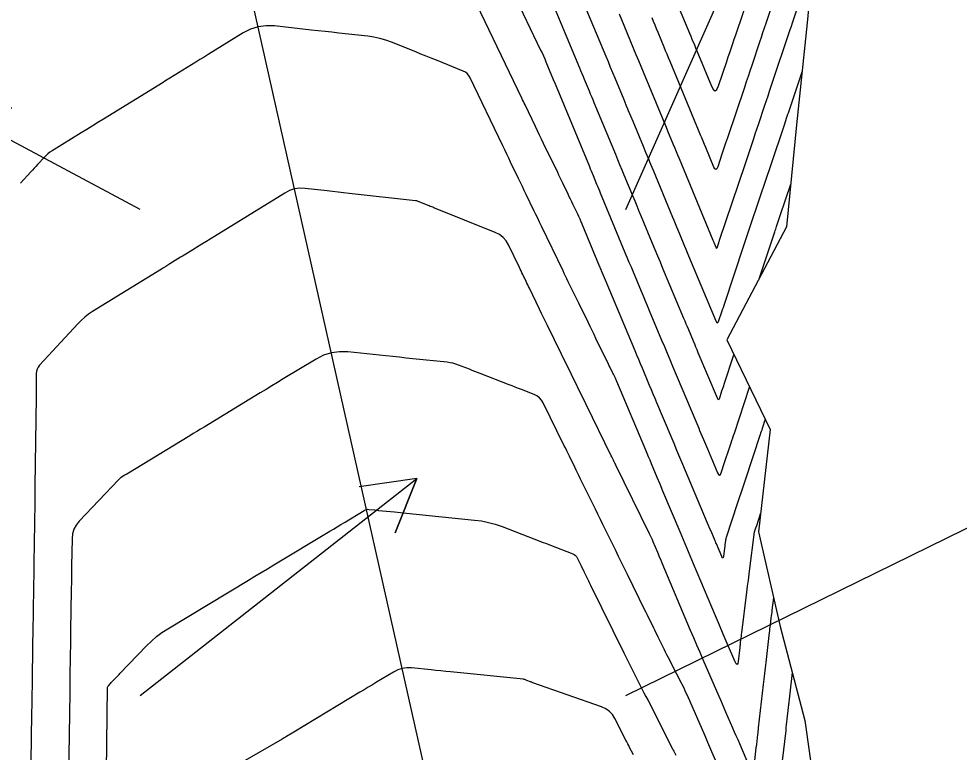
# Model space of a CAD drawing. Extents: x 954385 to 988206, y 1868364 to 1924553.
# Drawn here: x 957994.6 to 958091.4, y 1918863.1 to 1918938.6 of the extents above; entities that cross this region are included whole.
import ezdxf

# ---------------------------------------------------------------- set-up
doc = ezdxf.new("R2010")
doc.units = 0
for name, color, linetype in [('24', 7, 'Continuous'), ('26', 7, 'Continuous'), ('6', 7, 'Continuous'), ('7', 7, 'Continuous'), ('Default', 7, 'Continuous')]:
    doc.layers.add(name, color=color, linetype=linetype)

msp = doc.modelspace()

# ---------------------------------------------------------------- linework, layer by layer
at = {"layer": '24'}
msp.add_lwpolyline([(958043.229, 1919074.315), (958044.113, 1919064.265), (958045.957, 1919054.43), (958048.102, 1919044.662), (958051.569, 1919035.192), (958052.585, 1919032.345), (958055.623, 1919025.853), (958059.882, 1919016.56), (958065.218, 1919007.508), (958071.388, 1918998.644), (958077.229, 1918989.707), (958076.971, 1918979.4), (958077.104, 1918969.181), (958077.533, 1918959.028), (958076.799, 1918948.615), (958075.804, 1918938.143), (958074.703, 1918927.647), (958073.673, 1918917.168), (958067.511, 1918905.536), (958071.985, 1918896.291), (958070.768, 1918885.769), (958073.006, 1918876.023), (958075.561, 1918866.348), (958076.96, 1918856.413)], dxfattribs=at)
at = {"layer": '26'}
for points in [[(958057.131, 1918918.928), (958088.179, 1918988.965), (958088.816, 1918982.999), (958088.179, 1918988.965), (958083.33, 1918985.431)], [(958007.131, 1918918.928), (957987.907, 1918929.179), (957993.904, 1918929.381), (957987.907, 1918929.179), (957991.081, 1918924.086)], [(958057.131, 1918868.928), (958115.889, 1918897.726), (958112.544, 1918892.745), (958115.889, 1918897.726), (958109.903, 1918898.133)], [(958007.131, 1918868.928), (958035.606, 1918891.24), (958033.366, 1918885.674), (958035.606, 1918891.24), (958029.665, 1918890.397)]]:
    msp.add_lwpolyline(points, dxfattribs=at)
at = {"layer": '6'}
for points in [[(958071.475, 1918897.345), (958071.161, 1918896.398), (958071.109, 1918896.241), (958071.057, 1918896.083), (958071.005, 1918895.925), (958070.953, 1918895.767), (958069.399, 1918891.069), (958069.198, 1918890.464), (958068.998, 1918889.858), (958068.798, 1918889.252), (958068.597, 1918888.646), (958067.454, 1918885.19), (958067.427, 1918885.101), (958067.404, 1918885.01), (958067.386, 1918884.919), (958067.372, 1918884.826), (958067.325, 1918884.454), (958067.301, 1918884.268), (958067.278, 1918884.082), (958067.173, 1918883.244), (958067.146, 1918883.115), (958067.107, 1918883.068), (958067.058, 1918883.103), (958066.996, 1918883.22), (958066.446, 1918884.526), (958066.394, 1918884.651), (958066.341, 1918884.776), (958066.288, 1918884.901), (958066.236, 1918885.025), (958065.867, 1918885.9), (958065.814, 1918886.024), (958063.003, 1918892.688), (958062.697, 1918893.413), (958062.391, 1918894.138), (958062.086, 1918894.864), (958061.78, 1918895.589), (958060.322, 1918899.052), (958060.135, 1918899.497), (958059.947, 1918899.942), (958059.76, 1918900.387), (958059.573, 1918900.832), (958058.823, 1918902.612), (958058.635, 1918903.057), (958058.448, 1918903.502), (958058.261, 1918903.948), (958058.074, 1918904.393), (958055.017, 1918911.681), (958054.918, 1918911.919), (958054.818, 1918912.156), (958054.619, 1918912.632), (958054.569, 1918912.75), (958054.52, 1918912.869), (958054.47, 1918912.988), (958054.421, 1918913.107), (958052.633, 1918917.419), (958052.522, 1918917.681), (958052.407, 1918917.942), (958052.289, 1918918.201), (958052.167, 1918918.459), (958051.673, 1918919.485), (958051.55, 1918919.742), (958051.426, 1918919.998), (958051.303, 1918920.255), (958051.179, 1918920.511), (958050.635, 1918921.64), (958050.503, 1918921.913), (958050.371, 1918922.187), (958050.239, 1918922.46), (958050.107, 1918922.734), (958048.662, 1918925.731), (958048.454, 1918926.164), (958048.245, 1918926.596), (958048.037, 1918927.029), (958047.829, 1918927.461), (958046.745, 1918929.711), (958046.662, 1918929.884), (958046.579, 1918930.056), (958046.496, 1918930.229), (958046.412, 1918930.401), (958041.769, 1918940.035)], [(958072.334, 1918940.458), (958071.532, 1918938.068), (958071.372, 1918937.59), (958071.211, 1918937.112), (958071.051, 1918936.635), (958070.891, 1918936.157), (958070.08, 1918933.742), (958069.892, 1918933.181), (958069.703, 1918932.619), (958069.515, 1918932.057), (958069.326, 1918931.496), (958067.585, 1918926.308), (958067.397, 1918925.749), (958067.022, 1918924.63), (958066.582, 1918923.319), (958066.491, 1918923.119), (958066.395, 1918923.051), (958066.294, 1918923.113), (958066.19, 1918923.305), (958065.348, 1918925.333), (958065.226, 1918925.628), (958064.941, 1918926.315), (958064.859, 1918926.512), (958061.688, 1918934.156), (958061.532, 1918934.531), (958061.377, 1918934.906), (958061.221, 1918935.28), (958061.066, 1918935.655), (958060.443, 1918937.155), (958060.288, 1918937.53), (958060.132, 1918937.905), (958059.977, 1918938.279), (958059.821, 1918938.654)], [(958057.906, 1918862.811), (958057.517, 1918863.574), (958057.419, 1918863.765), (958057.322, 1918863.956), (958057.225, 1918864.147), (958057.128, 1918864.338), (958055.994, 1918866.562), (958055.743, 1918866.962), (958055.432, 1918867.294), (958055.062, 1918867.558), (958054.632, 1918867.753), (958047.559, 1918870.238), (958047.495, 1918870.261), (958047.43, 1918870.284), (958047.366, 1918870.308), (958047.302, 1918870.333), (958046.918, 1918870.48), (958046.713, 1918870.559), (958046.679, 1918870.571), (958046.644, 1918870.581), (958046.608, 1918870.588), (958046.572, 1918870.593), (958039.079, 1918871.353), (958038.577, 1918871.404), (958038.075, 1918871.454), (958037.573, 1918871.505), (958037.071, 1918871.556), (958035.063, 1918871.759), (958034.57, 1918871.771), (958034.095, 1918871.706), (958033.637, 1918871.562), (958033.196, 1918871.34), (958031.468, 1918870.299), (958031.036, 1918870.038), (958030.604, 1918869.778), (958030.172, 1918869.517), (958029.74, 1918869.257), (958022.956, 1918865.167), (958022.775, 1918865.058), (958022.189, 1918864.705), (958022.076, 1918864.637), (958021.962, 1918864.57), (958021.849, 1918864.503), (958021.735, 1918864.437), (958013.157, 1918859.484)]]:
    msp.add_lwpolyline(points, dxfattribs=at)
at = {"layer": '7'}
for points in [[(958060.736, 1918944.161), (958063.674, 1918937.08), (958063.8, 1918936.776), (958063.926, 1918936.473), (958064.178, 1918935.866), (958064.304, 1918935.562), (958064.43, 1918935.259), (958065.936, 1918931.627), (958066.133, 1918931.265), (958066.321, 1918931.149), (958066.501, 1918931.278), (958066.672, 1918931.653), (958067.521, 1918934.182), (958067.674, 1918934.637), (958067.826, 1918935.092), (958068.132, 1918936.001), (958068.284, 1918936.456), (958068.437, 1918936.91), (958069.981, 1918941.509)], [(958045.473, 1918941.323), (958048.354, 1918935.349), (958048.497, 1918935.047), (958048.636, 1918934.744), (958048.77, 1918934.438), (958048.9, 1918934.13), (958049.652, 1918932.318), (958049.833, 1918931.883), (958053.371, 1918923.353), (958053.465, 1918923.128), (958053.558, 1918922.902), (958053.652, 1918922.677), (958053.746, 1918922.451), (958054.12, 1918921.549), (958054.214, 1918921.323), (958054.307, 1918921.098), (958054.401, 1918920.872), (958054.494, 1918920.647), (958057.034, 1918914.523), (958057.241, 1918914.025), (958057.448, 1918913.527), (958057.656, 1918913.029), (958057.864, 1918912.532), (958058.698, 1918910.542), (958058.906, 1918910.045), (958059.115, 1918909.548), (958059.323, 1918909.051), (958059.532, 1918908.553), (958060.81, 1918905.506), (958061.092, 1918904.833), (958061.375, 1918904.159), (958061.659, 1918903.486), (958061.942, 1918902.813), (958064.328, 1918897.148), (958064.427, 1918896.913), (958064.526, 1918896.678), (958064.625, 1918896.443), (958064.724, 1918896.207), (958065.121, 1918895.266), (958065.22, 1918895.031), (958065.319, 1918894.796), (958065.418, 1918894.56), (958065.517, 1918894.325), (958066.565, 1918891.84), (958066.669, 1918891.653), (958066.767, 1918891.593), (958066.86, 1918891.661), (958066.948, 1918891.856), (958067.295, 1918892.903), (958067.462, 1918893.407), (958067.628, 1918893.912), (958067.962, 1918894.921), (958068.046, 1918895.174), (958068.129, 1918895.426), (958068.213, 1918895.679), (958068.296, 1918895.931), (958069.866, 1918900.669)], [(958049.235, 1918941.034), (958052.348, 1918933.531), (958052.472, 1918933.233), (958052.596, 1918932.935), (958052.719, 1918932.637), (958052.843, 1918932.339), (958053.338, 1918931.147), (958053.462, 1918930.848), (958053.585, 1918930.55), (958053.709, 1918930.252), (958053.833, 1918929.954), (958056.043, 1918924.625), (958056.265, 1918924.092), (958056.486, 1918923.559), (958056.707, 1918923.026), (958056.928, 1918922.493), (958057.812, 1918920.362), (958058.033, 1918919.829), (958058.254, 1918919.297), (958058.475, 1918918.764), (958058.696, 1918918.231), (958059.844, 1918915.462), (958060.11, 1918914.823), (958060.376, 1918914.184), (958060.642, 1918913.545), (958060.91, 1918912.907), (958063.064, 1918907.768), (958063.188, 1918907.472), (958063.311, 1918907.177), (958063.435, 1918906.882), (958063.559, 1918906.587), (958064.054, 1918905.406), (958064.178, 1918905.111), (958064.302, 1918904.816), (958064.426, 1918904.521), (958064.55, 1918904.226), (958066.523, 1918899.543), (958066.594, 1918899.414), (958066.662, 1918899.373), (958066.726, 1918899.419), (958066.786, 1918899.553), (958067.022, 1918900.265), (958067.081, 1918900.442), (958067.14, 1918900.62), (958067.199, 1918900.798), (958067.258, 1918900.976), (958068.257, 1918903.994)], [(958053.088, 1918939.46), (958055.061, 1918934.705), (958055.292, 1918934.149), (958055.523, 1918933.592), (958055.754, 1918933.035), (958055.985, 1918932.479), (958056.908, 1918930.252), (958057.139, 1918929.695), (958057.37, 1918929.139), (958057.601, 1918928.582), (958057.832, 1918928.025), (958058.902, 1918925.446), (958059.157, 1918924.831), (958059.413, 1918924.216), (958059.668, 1918923.6), (958059.923, 1918922.985), (958061.926, 1918918.159), (958062.063, 1918917.827), (958062.201, 1918917.495), (958062.339, 1918917.163), (958062.476, 1918916.832), (958063.027, 1918915.504), (958063.165, 1918915.172), (958063.303, 1918914.841), (958063.441, 1918914.509), (958063.58, 1918914.178), (958066.381, 1918907.495), (958066.471, 1918907.332), (958066.556, 1918907.28), (958066.637, 1918907.338), (958066.714, 1918907.508), (958067.014, 1918908.408), (958067.089, 1918908.633), (958067.164, 1918908.857), (958067.239, 1918909.082), (958067.313, 1918909.307), (958069.286, 1918915.24), (958069.456, 1918915.75), (958069.626, 1918916.259), (958069.796, 1918916.769), (958069.967, 1918917.278), (958070.821, 1918919.824), (958071.163, 1918920.842), (958071.334, 1918921.351), (958073.241, 1918927.032), (958073.449, 1918927.652), (958073.709, 1918928.428), (958073.814, 1918928.738), (958073.866, 1918928.894), (958075.274, 1918933.089)], [(958074.662, 1918939.329), (958074.255, 1918938.116), (958074.139, 1918937.769), (958074.022, 1918937.423), (958072.061, 1918931.58), (958071.897, 1918931.091), (958071.732, 1918930.601), (958071.568, 1918930.112), (958071.404, 1918929.622), (958070.747, 1918927.664), (958070.582, 1918927.175), (958070.418, 1918926.685), (958070.254, 1918926.196), (958070.09, 1918925.706), (958069.224, 1918923.129), (958068.883, 1918922.113), (958068.713, 1918921.605), (958066.744, 1918915.739), (958066.721, 1918915.671), (958066.698, 1918915.603), (958066.675, 1918915.534), (958066.653, 1918915.465), (958066.521, 1918915.071), (958066.483, 1918914.954), (958066.477, 1918914.942), (958066.471, 1918914.937), (958066.465, 1918914.941), (958066.458, 1918914.953), (958066.25, 1918915.448), (958066.23, 1918915.497), (958066.209, 1918915.547), (958066.128, 1918915.743), (958062.636, 1918924.159), (958062.488, 1918924.516), (958062.34, 1918924.873), (958062.192, 1918925.229), (958062.044, 1918925.586), (958061.452, 1918927.013), (958061.304, 1918927.37), (958061.156, 1918927.727), (958061.007, 1918928.084), (958060.859, 1918928.441), (958058.946, 1918933.053), (958058.698, 1918933.651), (958058.45, 1918934.249), (958058.202, 1918934.847), (958057.953, 1918935.445), (958056.941, 1918937.885), (958056.703, 1918938.459), (958056.464, 1918939.033)], [(958070.99, 1918887.684), (958070.561, 1918886.388), (958070.482, 1918886.149), (958070.376, 1918885.829), (958070.351, 1918885.749), (958070.331, 1918885.667), (958070.314, 1918885.585), (958070.302, 1918885.502), (958069.862, 1918882.009), (958069.785, 1918881.399), (958069.708, 1918880.789), (958069.632, 1918880.179), (958069.555, 1918879.569), (958069.029, 1918875.374), (958069.013, 1918875.249), (958068.998, 1918875.124), (958068.983, 1918874.998), (958068.969, 1918874.873), (958068.911, 1918874.371), (958068.897, 1918874.246), (958068.883, 1918874.12), (958068.868, 1918873.995), (958068.854, 1918873.869), (958068.688, 1918872.418), (958068.645, 1918872.203), (958068.582, 1918872.124), (958068.498, 1918872.181), (958068.395, 1918872.375), (958067.563, 1918874.286), (958067.461, 1918874.521), (958067.36, 1918874.757), (958067.259, 1918874.992), (958067.159, 1918875.228), (958066.761, 1918876.173), (958066.662, 1918876.409), (958066.562, 1918876.645), (958066.463, 1918876.881), (958066.363, 1918877.117), (958064.103, 1918882.481), (958063.758, 1918883.3), (958063.413, 1918884.119), (958063.068, 1918884.937), (958062.722, 1918885.756), (958060.947, 1918889.964), (958060.65, 1918890.667), (958060.354, 1918891.371), (958059.76, 1918892.778), (958059.612, 1918893.129), (958059.463, 1918893.481), (958059.315, 1918893.833), (958059.167, 1918894.185), (958056.199, 1918901.234), (958056.162, 1918901.32), (958056.124, 1918901.406), (958056.084, 1918901.491), (958056.044, 1918901.576), (958055.878, 1918901.914), (958055.837, 1918901.998), (958055.795, 1918902.082), (958055.754, 1918902.167), (958055.713, 1918902.251), (958055.522, 1918902.64), (958055.476, 1918902.732), (958055.431, 1918902.825), (958055.385, 1918902.918), (958055.34, 1918903.011), (958054.051, 1918905.649), (958053.846, 1918906.069), (958053.641, 1918906.489), (958053.436, 1918906.909), (958053.232, 1918907.329), (958052.273, 1918909.298), (958052.138, 1918909.574), (958052.003, 1918909.851), (958051.868, 1918910.127), (958051.734, 1918910.404), (958051.194, 1918911.51), (958051.06, 1918911.786), (958050.925, 1918912.063), (958050.791, 1918912.34), (958050.657, 1918912.617), (958048.444, 1918917.207), (958048.246, 1918917.618), (958048.049, 1918918.028), (958047.851, 1918918.438), (958047.653, 1918918.849), (958046.863, 1918920.49), (958046.666, 1918920.901), (958046.468, 1918921.311), (958046.271, 1918921.722), (958046.073, 1918922.132), (958045.265, 1918923.81), (958045.064, 1918924.226), (958044.864, 1918924.643), (958044.663, 1918925.059), (958044.462, 1918925.475), (958041.048, 1918932.56), (958040.928, 1918932.762), (958040.779, 1918932.932), (958040.599, 1918933.07), (958040.39, 1918933.176), (958037.628, 1918934.286), (958037.092, 1918934.501), (958036.557, 1918934.716), (958036.022, 1918934.931), (958035.487, 1918935.146), (958033.009, 1918936.143), (958032.412, 1918936.359), (958031.805, 1918936.534), (958031.187, 1918936.668), (958030.559, 1918936.759), (958027.569, 1918937.092), (958026.86, 1918937.17), (958026.15, 1918937.249), (958025.441, 1918937.328), (958024.731, 1918937.406), (958020.948, 1918937.825), (958020.097, 1918937.852), (958019.276, 1918937.74), (958018.487, 1918937.491), (958017.729, 1918937.103), (958014.132, 1918934.889), (958013.701, 1918934.624), (958013.271, 1918934.359), (958012.841, 1918934.094), (958012.411, 1918933.829), (958010.186, 1918932.458), (958010.008, 1918932.349), (958009.83, 1918932.239), (958009.653, 1918932.13), (958009.475, 1918932.02), (958003.329, 1918928.232), (958002.756, 1918927.88), (958002.184, 1918927.527), (958001.612, 1918927.174), (958001.039, 1918926.821), (957998.045, 1918924.976), (957997.83, 1918924.834), (957997.627, 1918924.678), (957997.435, 1918924.509), (957997.254, 1918924.326), (957996.551, 1918923.567), (957996.376, 1918923.378), (957996.2, 1918923.188), (957996.025, 1918922.999), (957995.849, 1918922.809), (957994.784, 1918921.659)], [(958070.887, 1918911.908), (958072.458, 1918916.634), (958072.505, 1918916.775), (958072.552, 1918916.916), (958072.599, 1918917.057), (958072.647, 1918917.198), (958073.025, 1918918.326), (958074.102, 1918921.535)], [(958069.904, 1918861.529), (958068.85, 1918863.947), (958068.672, 1918864.355), (958068.495, 1918864.762), (958068.317, 1918865.17), (958068.14, 1918865.577), (958067.43, 1918867.208), (958067.253, 1918867.616), (958067.076, 1918868.023), (958066.898, 1918868.431), (958066.721, 1918868.839), (958065.092, 1918872.58), (958064.763, 1918873.34), (958064.436, 1918874.101), (958064.111, 1918874.863), (958063.788, 1918875.626), (958060.869, 1918882.551), (958060.754, 1918882.824), (958060.562, 1918883.28), (958060.524, 1918883.371), (958060.485, 1918883.462), (958060.447, 1918883.553), (958060.408, 1918883.644), (958059.953, 1918884.724), (958059.863, 1918884.933), (958059.77, 1918885.142), (958059.673, 1918885.349), (958059.574, 1918885.554), (958056.107, 1918892.614), (958056.057, 1918892.717), (958056.006, 1918892.82), (958055.901, 1918893.035), (958055.855, 1918893.129), (958055.809, 1918893.222), (958055.672, 1918893.501), (958055.626, 1918893.595), (958053.037, 1918898.868), (958052.886, 1918899.176), (958052.735, 1918899.484), (958052.584, 1918899.792), (958052.433, 1918900.1), (958051.828, 1918901.333), (958051.677, 1918901.641), (958051.527, 1918901.949), (958051.376, 1918902.258), (958051.225, 1918902.566), (958049.069, 1918906.985), (958048.864, 1918907.405), (958048.659, 1918907.825), (958048.454, 1918908.245), (958048.249, 1918908.665), (958047.193, 1918910.831), (958047.107, 1918911.008), (958047.02, 1918911.186), (958046.934, 1918911.364), (958046.848, 1918911.543), (958046.505, 1918912.255), (958046.419, 1918912.434), (958046.333, 1918912.612), (958046.247, 1918912.79), (958046.161, 1918912.968), (958045.04, 1918915.298), (958044.794, 1918915.713), (958044.486, 1918916.063), (958044.117, 1918916.347), (958043.687, 1918916.565), (958037.361, 1918919.114), (958037.239, 1918919.163), (958037.116, 1918919.213), (958036.994, 1918919.262), (958036.871, 1918919.311), (958035.73, 1918919.77), (958035.662, 1918919.794), (958035.593, 1918919.814), (958035.523, 1918919.83), (958035.451, 1918919.84), (958028.628, 1918920.599), (958028.063, 1918920.661), (958027.499, 1918920.724), (958026.934, 1918920.787), (958026.37, 1918920.85), (958024.111, 1918921.101), (958023.557, 1918921.119), (958023.022, 1918921.046), (958022.508, 1918920.884), (958022.015, 1918920.631), (958014.316, 1918915.887), (958013.888, 1918915.623), (958013.461, 1918915.36), (958012.266, 1918914.624), (958012, 1918914.459), (958011.467, 1918914.131), (958011.289, 1918914.021), (958010.177, 1918913.336), (958009.962, 1918913.203), (958009.747, 1918913.071), (958009.532, 1918912.938), (958009.317, 1918912.805), (958002.223, 1918908.428), (958001.809, 1918908.154), (958001.417, 1918907.853), (958001.047, 1918907.526), (958000.697, 1918907.173), (957998.947, 1918905.28), (957998.107, 1918904.372), (957996.759, 1918902.915), (957996.613, 1918902.726), (957996.508, 1918902.521), (957996.445, 1918902.3), (957996.422, 1918902.062), (957996.413, 1918900.778), (957996.411, 1918900.493), (957996.407, 1918900.018), (957996.407, 1918899.923), (957996.406, 1918899.828), (957996.405, 1918899.733), (957996.404, 1918899.638), (957996.289, 1918890.469), (957996.283, 1918890.01), (957996.277, 1918889.551), (957996.271, 1918889.092), (957996.265, 1918888.633), (957996.238, 1918886.788), (957996.231, 1918886.328), (957996.225, 1918885.867), (957996.218, 1918885.407), (957996.212, 1918884.946), (957996.132, 1918879.456), (957996.131, 1918879.363), (957996.129, 1918879.269), (957996.128, 1918879.175), (957996.126, 1918879.082), (957996.119, 1918878.614), (957996.115, 1918878.333), (957996.093, 1918876.885), (957996.082, 1918876.184), (957996.002, 1918870.901), (957995.988, 1918869.943), (957995.974, 1918868.985), (957995.959, 1918868.027), (957995.945, 1918867.069), (957995.835, 1918859.618)], [(958066.849, 1918861.162), (958065.994, 1918863.124), (958065.781, 1918863.614), (958065.567, 1918864.105), (958065.353, 1918864.595), (958065.14, 1918865.086), (958063.574, 1918868.686), (958063.464, 1918868.933), (958063.35, 1918869.178), (958063.233, 1918869.422), (958063.112, 1918869.664), (958062.621, 1918870.628), (958062.498, 1918870.869), (958062.376, 1918871.11), (958062.253, 1918871.351), (958062.13, 1918871.592), (958061.475, 1918872.875), (958061.347, 1918873.127), (958061.22, 1918873.379), (958061.094, 1918873.632), (958060.969, 1918873.885), (958060.448, 1918874.945), (958060.335, 1918875.175), (958060.222, 1918875.405), (958060.109, 1918875.635), (958059.996, 1918875.865), (958059.545, 1918876.786), (958059.433, 1918877.016), (958059.32, 1918877.246), (958059.207, 1918877.477), (958059.094, 1918877.707), (958057.299, 1918881.367), (958056.994, 1918881.988), (958056.689, 1918882.61), (958056.384, 1918883.231), (958056.078, 1918883.853), (958054.769, 1918886.517), (958054.507, 1918887.05), (958054.246, 1918887.582), (958053.984, 1918888.114), (958053.722, 1918888.647), (958052.432, 1918891.272), (958052.292, 1918891.556), (958052.153, 1918891.841), (958052.013, 1918892.126), (958051.873, 1918892.41), (958051.314, 1918893.549), (958051.175, 1918893.833), (958051.035, 1918894.118), (958050.895, 1918894.402), (958050.756, 1918894.687), (958048.625, 1918899.035), (958048.451, 1918899.322), (958048.235, 1918899.562), (958047.976, 1918899.757), (958047.675, 1918899.904), (958046.385, 1918900.402), (958046.062, 1918900.526), (958045.74, 1918900.651), (958045.418, 1918900.776), (958045.096, 1918900.902), (958042.139, 1918902.054), (958041.859, 1918902.164), (958041.579, 1918902.273), (958041.299, 1918902.382), (958041.019, 1918902.492), (958039.898, 1918902.929), (958039.615, 1918903.028), (958039.328, 1918903.108), (958039.036, 1918903.169), (958038.739, 1918903.21), (958035.192, 1918903.581), (958034.501, 1918903.653), (958033.811, 1918903.725), (958033.12, 1918903.797), (958032.429, 1918903.869), (958028.51, 1918904.278), (958027.642, 1918904.301), (958026.806, 1918904.186), (958026, 1918903.932), (958025.225, 1918903.541), (958021.858, 1918901.497), (958021.264, 1918901.136), (958020.67, 1918900.776), (958020.076, 1918900.416), (958019.483, 1918900.055), (958013.7, 1918896.545), (958013.33, 1918896.321), (958012.961, 1918896.096), (958012.591, 1918895.872), (958012.221, 1918895.647), (958005.734, 1918891.71), (958005.686, 1918891.681), (958005.637, 1918891.651), (958005.589, 1918891.622), (958005.541, 1918891.593), (958005.212, 1918891.395), (958005.135, 1918891.348), (958005.116, 1918891.336), (958005.098, 1918891.322), (958005.081, 1918891.308), (958005.065, 1918891.292), (958004.888, 1918891.106), (958000.853, 1918886.872), (958000.53, 1918886.468), (958000.298, 1918886.028), (958000.156, 1918885.551), (958000.103, 1918885.037), (958000.063, 1918882.27), (958000.06, 1918882.057), (958000.057, 1918881.845), (958000.054, 1918881.632), (958000.051, 1918881.42), (958000.039, 1918880.57), (958000.036, 1918880.357), (958000.032, 1918880.145), (958000.029, 1918879.933), (958000.026, 1918879.72), (957999.964, 1918875.661), (957999.955, 1918875.081), (957999.946, 1918874.501), (957999.938, 1918873.921), (957999.929, 1918873.341), (957999.886, 1918870.536), (957999.881, 1918870.198), (957999.876, 1918869.861), (957999.871, 1918869.523), (957999.866, 1918869.185), (957999.74, 1918860.606)], [(958003.637, 1918861.125), (958003.764, 1918869.734), (958003.77, 1918869.788), (958003.785, 1918869.838), (958003.809, 1918869.884), (958003.843, 1918869.926), (958004.074, 1918870.168), (958004.151, 1918870.249), (958004.652, 1918870.774), (958004.748, 1918870.875), (958004.845, 1918870.976), (958004.941, 1918871.077), (958005.037, 1918871.177), (958007.771, 1918874.037), (958008.273, 1918874.529), (958008.804, 1918874.984), (958009.365, 1918875.403), (958009.955, 1918875.785), (958018.282, 1918880.8), (958018.931, 1918881.191), (958019.58, 1918881.581), (958020.229, 1918881.972), (958020.878, 1918882.363), (958026.634, 1918885.828), (958027.012, 1918886.056), (958027.39, 1918886.284), (958027.768, 1918886.512), (958028.146, 1918886.74), (958030.198, 1918887.978), (958030.308, 1918888.033), (958030.423, 1918888.069), (958030.542, 1918888.086), (958030.665, 1918888.083), (958031.294, 1918888.019), (958031.545, 1918887.993), (958031.67, 1918887.98), (958033.301, 1918887.814), (958033.614, 1918887.783), (958033.928, 1918887.751), (958034.241, 1918887.719), (958034.555, 1918887.687), (958041.526, 1918886.985), (958042.257, 1918886.887), (958042.975, 1918886.741), (958043.683, 1918886.548), (958044.379, 1918886.306), (958047.66, 1918885.047), (958048.091, 1918884.881), (958048.522, 1918884.716), (958048.952, 1918884.551), (958049.383, 1918884.385), (958051.664, 1918883.51), (958051.807, 1918883.44), (958051.929, 1918883.348), (958052.032, 1918883.235), (958052.114, 1918883.099), (958052.517, 1918882.279), (958052.606, 1918882.097), (958052.725, 1918881.855), (958052.785, 1918881.734), (958052.844, 1918881.612), (958053.213, 1918880.861), (958053.284, 1918880.716), (958053.355, 1918880.57), (958053.427, 1918880.425), (958053.498, 1918880.279), (958056.909, 1918873.329), (958057.113, 1918872.916), (958057.318, 1918872.504), (958057.525, 1918872.092), (958057.733, 1918871.681), (958058.57, 1918870.038), (958058.779, 1918869.628), (958058.989, 1918869.217), (958059.198, 1918868.807), (958059.408, 1918868.396), (958061.945, 1918863.424), (958062.005, 1918863.305), (958062.066, 1918863.187), (958062.277, 1918862.773)], [(958072.326, 1918878.984), (958072.164, 1918877.693), (958072.139, 1918877.501), (958072.115, 1918877.31), (958072.091, 1918877.119), (958072.067, 1918876.928), (958071.971, 1918876.163), (958071.948, 1918875.971), (958071.924, 1918875.78), (958071.902, 1918875.589), (958071.88, 1918875.397), (958071.53, 1918872.339), (958071.464, 1918871.765), (958071.399, 1918871.192), (958071.333, 1918870.618), (958071.267, 1918870.045), (958070.759, 1918865.604), (958070.739, 1918865.433), (958070.719, 1918865.262), (958070.7, 1918865.091), (958070.68, 1918864.92), (958070.563, 1918863.894), (958070.524, 1918863.552), (958070.3, 1918861.589)], [(958074.26, 1918871.276), (958073.982, 1918868.849), (958073.949, 1918868.556), (958073.915, 1918868.263), (958073.882, 1918867.97), (958073.848, 1918867.677), (958073.714, 1918866.505), (958073.68, 1918866.212), (958073.647, 1918865.918), (958073.613, 1918865.625), (958073.58, 1918865.332), (958073.221, 1918862.193)]]:
    msp.add_lwpolyline(points, dxfattribs=at)
at = {"layer": 'Default'}
msp.add_line((958200.602, 1918129.717), (957843.865, 1919719.405), dxfattribs=at)

doc.saveas('drawing.dxf')
